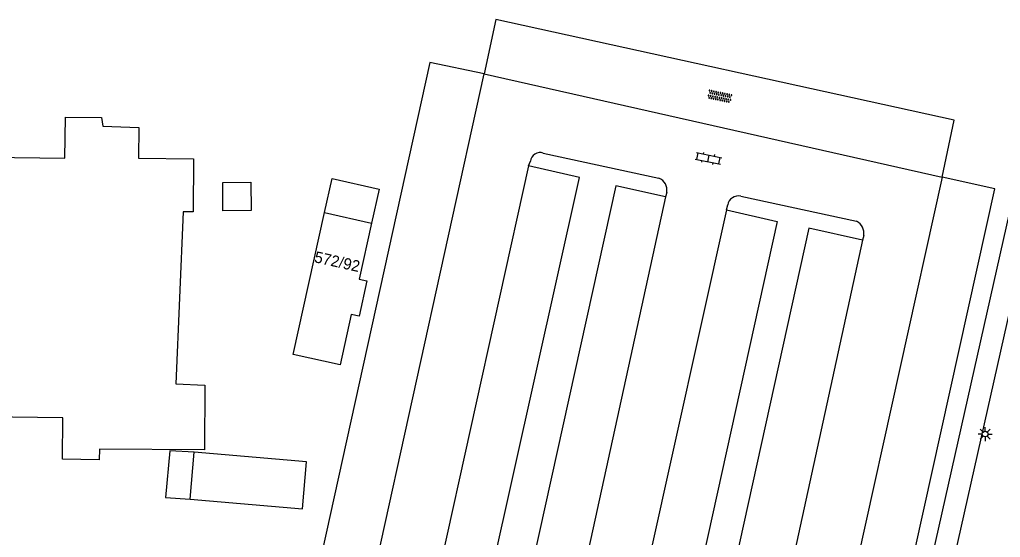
# Model space of a CAD drawing. Extents: x 124000 to 129000, y 395500 to 397503.
# Drawn here: x 128597.6 to 128684.8, y 397036.9 to 397082.9 of the extents above; entities that cross this region are included whole.
import ezdxf

# ---------------------------------------------------------------- set-up
doc = ezdxf.new("R2010")
doc.units = 0
for name, color, linetype in [('gg-anno-huisnummerreeks BGT', 7, 'Continuous'), ('gg-bbg-hoofdgebouw', 7, 'Continuous'), ('gg-bbg-luifel en loopbrug', 7, 'Continuous'), ('gg-bbg-overig bouwwerk', 7, 'Continuous'), ('gg-knt-verharding', 7, 'Continuous'), ('gt-symb-klinker verharding', 7, 'Continuous'), ('gt-symb-lichtmast', 7, 'Continuous'), ('gt-symb-overige verharding', 7, 'Continuous')]:
    doc.layers.add(name, color=color, linetype=linetype)

# ---------------------------------------------------------------- blocks, each defined once
blk = doc.blocks.new('gt0-LMAST')
at = {"layer": 'gt-symb-lichtmast'}
for p, q in [((-0.182, 0.173), (-0.447, 0.438)), ((-0.005, 0.246), (-0.005, 0.621)), ((0.172, 0.173), (0.437, 0.438)), ((-0.255, -0.004), (-0.63, -0.004)), ((-0.182, -0.181), (-0.447, -0.446)), ((-0.005, -0.254), (-0.005, -0.629)), ((0.437, -0.446), (0.172, -0.181)), ((0.245, -0.004), (0.62, -0.004))]:
    blk.add_line(p, q, dxfattribs=at)
blk.add_circle((-0.005, -0.004), 0.25, dxfattribs=at)
blk = doc.blocks.new('gt0-KL1')
at = {"layer": 'gt-symb-klinker verharding'}
for p, q in [((-1.15, 0.3), (1.15, 0.3)), ((-1, -0.3), (-1, 0.3)), ((-0.5, 0.3), (-0.5, 0.45)), ((0, -0.3), (0, 0.3)), ((0.5, 0.3), (0.5, 0.45)), ((1, -0.3), (1, 0.3)), ((-1.15, -0.3), (1.15, -0.3)), ((-0.5, -0.45), (-0.5, -0.3)), ((0.5, -0.45), (0.5, -0.3))]:
    blk.add_line(p, q, dxfattribs=at)
blk = doc.blocks.new('gt0-OVH')
at = {"layer": 'gt-symb-overige verharding'}
for points in [[(-0.972, 0.298), (-0.967, 0.308), (-0.965, 0.319), (-0.966, 0.33), (-0.971, 0.34), (-0.978, 0.348), (-0.988, 0.353), (-0.999, 0.355), (-1.01, 0.354), (-1.02, 0.349), (-1.028, 0.342), (-1.033, 0.332), (-1.035, 0.321), (-1.034, 0.31), (-1.029, 0.3), (-1.022, 0.292), (-1.012, 0.287), (-1.001, 0.285), (-0.99, 0.286), (-0.98, 0.291)], [(-0.872, 0.106), (-0.867, 0.116), (-0.865, 0.126), (-0.866, 0.137), (-0.871, 0.147), (-0.878, 0.156), (-0.888, 0.161), (-0.899, 0.163), (-0.91, 0.162), (-0.92, 0.157), (-0.928, 0.15), (-0.933, 0.14), (-0.935, 0.129), (-0.934, 0.118), (-0.929, 0.108), (-0.922, 0.1), (-0.912, 0.095), (-0.901, 0.092), (-0.89, 0.094), (-0.88, 0.098)], [(-0.772, 0.298), (-0.767, 0.308), (-0.765, 0.319), (-0.766, 0.33), (-0.771, 0.34), (-0.778, 0.348), (-0.788, 0.353), (-0.799, 0.355), (-0.81, 0.354), (-0.82, 0.349), (-0.828, 0.342), (-0.833, 0.332), (-0.835, 0.321), (-0.834, 0.31), (-0.829, 0.3), (-0.822, 0.292), (-0.812, 0.287), (-0.801, 0.285), (-0.79, 0.286), (-0.78, 0.291)], [(-0.672, 0.106), (-0.667, 0.116), (-0.665, 0.126), (-0.666, 0.137), (-0.671, 0.147), (-0.678, 0.156), (-0.688, 0.161), (-0.699, 0.163), (-0.71, 0.162), (-0.72, 0.157), (-0.728, 0.15), (-0.733, 0.14), (-0.735, 0.129), (-0.734, 0.118), (-0.729, 0.108), (-0.722, 0.1), (-0.712, 0.095), (-0.701, 0.092), (-0.69, 0.094), (-0.68, 0.098)], [(-0.572, 0.298), (-0.567, 0.308), (-0.565, 0.319), (-0.566, 0.33), (-0.571, 0.34), (-0.578, 0.348), (-0.588, 0.353), (-0.599, 0.355), (-0.61, 0.354), (-0.62, 0.349), (-0.628, 0.342), (-0.633, 0.332), (-0.635, 0.321), (-0.634, 0.31), (-0.629, 0.3), (-0.622, 0.292), (-0.612, 0.287), (-0.601, 0.285), (-0.59, 0.286), (-0.58, 0.291)], [(-0.472, 0.106), (-0.467, 0.116), (-0.465, 0.126), (-0.466, 0.137), (-0.471, 0.147), (-0.478, 0.156), (-0.488, 0.161), (-0.499, 0.163), (-0.51, 0.162), (-0.52, 0.157), (-0.528, 0.15), (-0.533, 0.14), (-0.535, 0.129), (-0.534, 0.118), (-0.529, 0.108), (-0.522, 0.1), (-0.512, 0.095), (-0.501, 0.092), (-0.49, 0.094), (-0.48, 0.098)], [(-0.372, 0.298), (-0.367, 0.308), (-0.365, 0.319), (-0.366, 0.33), (-0.371, 0.34), (-0.378, 0.348), (-0.388, 0.353), (-0.399, 0.355), (-0.41, 0.354), (-0.42, 0.349), (-0.428, 0.342), (-0.433, 0.332), (-0.435, 0.321), (-0.434, 0.31), (-0.429, 0.3), (-0.422, 0.292), (-0.412, 0.287), (-0.401, 0.285), (-0.39, 0.286), (-0.38, 0.291)], [(-0.272, 0.106), (-0.267, 0.116), (-0.265, 0.126), (-0.266, 0.137), (-0.271, 0.147), (-0.278, 0.156), (-0.288, 0.161), (-0.299, 0.163), (-0.31, 0.162), (-0.32, 0.157), (-0.328, 0.15), (-0.333, 0.14), (-0.335, 0.129), (-0.334, 0.118), (-0.329, 0.108), (-0.322, 0.1), (-0.312, 0.095), (-0.301, 0.092), (-0.29, 0.094), (-0.28, 0.098)], [(-0.172, 0.298), (-0.167, 0.308), (-0.165, 0.319), (-0.166, 0.33), (-0.171, 0.34), (-0.178, 0.348), (-0.188, 0.353), (-0.199, 0.355), (-0.21, 0.354), (-0.22, 0.349), (-0.228, 0.342), (-0.233, 0.332), (-0.235, 0.321), (-0.234, 0.31), (-0.229, 0.3), (-0.222, 0.292), (-0.212, 0.287), (-0.201, 0.285), (-0.19, 0.286), (-0.18, 0.291)], [(-0.072, 0.106), (-0.067, 0.116), (-0.065, 0.126), (-0.066, 0.137), (-0.071, 0.147), (-0.078, 0.156), (-0.088, 0.161), (-0.099, 0.163), (-0.11, 0.162), (-0.12, 0.157), (-0.128, 0.15), (-0.133, 0.14), (-0.135, 0.129), (-0.134, 0.118), (-0.129, 0.108), (-0.122, 0.1), (-0.112, 0.095), (-0.101, 0.092), (-0.09, 0.094), (-0.08, 0.098)], [(0.028, 0.298), (0.033, 0.308), (0.035, 0.319), (0.034, 0.33), (0.029, 0.34), (0.022, 0.348), (0.012, 0.353), (0.001, 0.355), (-0.01, 0.354), (-0.02, 0.349), (-0.028, 0.342), (-0.033, 0.332), (-0.035, 0.321), (-0.034, 0.31), (-0.029, 0.3), (-0.022, 0.292), (-0.012, 0.287), (-0.001, 0.285), (0.01, 0.286), (0.02, 0.291)], [(0.128, 0.106), (0.133, 0.116), (0.135, 0.126), (0.134, 0.137), (0.129, 0.147), (0.122, 0.156), (0.112, 0.161), (0.101, 0.163), (0.09, 0.162), (0.08, 0.157), (0.072, 0.15), (0.067, 0.14), (0.065, 0.129), (0.066, 0.118), (0.071, 0.108), (0.078, 0.1), (0.088, 0.095), (0.099, 0.092), (0.11, 0.094), (0.12, 0.098)], [(0.228, 0.298), (0.233, 0.308), (0.235, 0.319), (0.234, 0.33), (0.229, 0.34), (0.222, 0.348), (0.212, 0.353), (0.201, 0.355), (0.19, 0.354), (0.18, 0.349), (0.172, 0.342), (0.167, 0.332), (0.165, 0.321), (0.166, 0.31), (0.171, 0.3), (0.178, 0.292), (0.188, 0.287), (0.199, 0.285), (0.21, 0.286), (0.22, 0.291)], [(0.328, 0.106), (0.333, 0.116), (0.335, 0.126), (0.334, 0.137), (0.329, 0.147), (0.322, 0.156), (0.312, 0.161), (0.301, 0.163), (0.29, 0.162), (0.28, 0.157), (0.272, 0.15), (0.267, 0.14), (0.265, 0.129), (0.266, 0.118), (0.271, 0.108), (0.278, 0.1), (0.288, 0.095), (0.299, 0.092), (0.31, 0.094), (0.32, 0.098)], [(0.428, 0.298), (0.433, 0.308), (0.435, 0.319), (0.434, 0.33), (0.429, 0.34), (0.422, 0.348), (0.412, 0.353), (0.401, 0.355), (0.39, 0.354), (0.38, 0.349), (0.372, 0.342), (0.367, 0.332), (0.365, 0.321), (0.366, 0.31), (0.371, 0.3), (0.378, 0.292), (0.388, 0.287), (0.399, 0.285), (0.41, 0.286), (0.42, 0.291)], [(0.528, 0.106), (0.533, 0.116), (0.535, 0.126), (0.534, 0.137), (0.529, 0.147), (0.522, 0.156), (0.512, 0.161), (0.501, 0.163), (0.49, 0.162), (0.48, 0.157), (0.472, 0.15), (0.467, 0.14), (0.465, 0.129), (0.466, 0.118), (0.471, 0.108), (0.478, 0.1), (0.488, 0.095), (0.499, 0.092), (0.51, 0.094), (0.52, 0.098)], [(0.628, 0.298), (0.633, 0.308), (0.635, 0.319), (0.634, 0.33), (0.629, 0.34), (0.622, 0.348), (0.612, 0.353), (0.601, 0.355), (0.59, 0.354), (0.58, 0.349), (0.572, 0.342), (0.567, 0.332), (0.565, 0.321), (0.566, 0.31), (0.571, 0.3), (0.578, 0.292), (0.588, 0.287), (0.599, 0.285), (0.61, 0.286), (0.62, 0.291)], [(0.728, 0.106), (0.733, 0.116), (0.735, 0.126), (0.734, 0.137), (0.729, 0.147), (0.722, 0.156), (0.712, 0.161), (0.701, 0.163), (0.69, 0.162), (0.68, 0.157), (0.672, 0.15), (0.667, 0.14), (0.665, 0.129), (0.666, 0.118), (0.671, 0.108), (0.678, 0.1), (0.688, 0.095), (0.699, 0.092), (0.71, 0.094), (0.72, 0.098)], [(0.828, 0.298), (0.833, 0.308), (0.835, 0.319), (0.834, 0.33), (0.829, 0.34), (0.822, 0.348), (0.812, 0.353), (0.801, 0.355), (0.79, 0.354), (0.78, 0.349), (0.772, 0.342), (0.767, 0.332), (0.765, 0.321), (0.766, 0.31), (0.771, 0.3), (0.778, 0.292), (0.788, 0.287), (0.799, 0.285), (0.81, 0.286), (0.82, 0.291)], [(0.928, 0.106), (0.933, 0.116), (0.935, 0.126), (0.934, 0.137), (0.929, 0.147), (0.922, 0.156), (0.912, 0.161), (0.901, 0.163), (0.89, 0.162), (0.88, 0.157), (0.872, 0.15), (0.867, 0.14), (0.865, 0.129), (0.866, 0.118), (0.871, 0.108), (0.878, 0.1), (0.888, 0.095), (0.899, 0.092), (0.91, 0.094), (0.92, 0.098)], [(1.028, 0.298), (1.033, 0.308), (1.035, 0.319), (1.034, 0.33), (1.029, 0.34), (1.022, 0.348), (1.012, 0.353), (1.001, 0.355), (0.99, 0.354), (0.98, 0.349), (0.972, 0.342), (0.967, 0.332), (0.965, 0.321), (0.966, 0.31), (0.971, 0.3), (0.978, 0.292), (0.988, 0.287), (0.999, 0.285), (1.01, 0.286), (1.02, 0.291)], [(-0.972, -0.142), (-0.967, -0.132), (-0.965, -0.121), (-0.966, -0.11), (-0.971, -0.1), (-0.978, -0.092), (-0.988, -0.087), (-0.999, -0.085), (-1.01, -0.086), (-1.02, -0.091), (-1.028, -0.098), (-1.033, -0.108), (-1.035, -0.119), (-1.034, -0.13), (-1.029, -0.14), (-1.022, -0.148), (-1.012, -0.153), (-1.001, -0.155), (-0.99, -0.154), (-0.98, -0.149)], [(-0.872, -0.334), (-0.867, -0.324), (-0.865, -0.314), (-0.866, -0.303), (-0.871, -0.293), (-0.878, -0.284), (-0.888, -0.279), (-0.899, -0.277), (-0.91, -0.278), (-0.92, -0.283), (-0.928, -0.29), (-0.933, -0.3), (-0.935, -0.311), (-0.934, -0.322), (-0.929, -0.332), (-0.922, -0.34), (-0.912, -0.345), (-0.901, -0.348), (-0.89, -0.346), (-0.88, -0.342)], [(-0.772, -0.142), (-0.767, -0.132), (-0.765, -0.121), (-0.766, -0.11), (-0.771, -0.1), (-0.778, -0.092), (-0.788, -0.087), (-0.799, -0.085), (-0.81, -0.086), (-0.82, -0.091), (-0.828, -0.098), (-0.833, -0.108), (-0.835, -0.119), (-0.834, -0.13), (-0.829, -0.14), (-0.822, -0.148), (-0.812, -0.153), (-0.801, -0.155), (-0.79, -0.154), (-0.78, -0.149)], [(-0.672, -0.334), (-0.667, -0.324), (-0.665, -0.314), (-0.666, -0.303), (-0.671, -0.293), (-0.678, -0.284), (-0.688, -0.279), (-0.699, -0.277), (-0.71, -0.278), (-0.72, -0.283), (-0.728, -0.29), (-0.733, -0.3), (-0.735, -0.311), (-0.734, -0.322), (-0.729, -0.332), (-0.722, -0.34), (-0.712, -0.345), (-0.701, -0.348), (-0.69, -0.346), (-0.68, -0.342)], [(-0.572, -0.142), (-0.567, -0.132), (-0.565, -0.121), (-0.566, -0.11), (-0.571, -0.1), (-0.578, -0.092), (-0.588, -0.087), (-0.599, -0.085), (-0.61, -0.086), (-0.62, -0.091), (-0.628, -0.098), (-0.633, -0.108), (-0.635, -0.119), (-0.634, -0.13), (-0.629, -0.14), (-0.622, -0.148), (-0.612, -0.153), (-0.601, -0.155), (-0.59, -0.154), (-0.58, -0.149)], [(-0.472, -0.334), (-0.467, -0.324), (-0.465, -0.314), (-0.466, -0.303), (-0.471, -0.293), (-0.478, -0.284), (-0.488, -0.279), (-0.499, -0.277), (-0.51, -0.278), (-0.52, -0.283), (-0.528, -0.29), (-0.533, -0.3), (-0.535, -0.311), (-0.534, -0.322), (-0.529, -0.332), (-0.522, -0.34), (-0.512, -0.345), (-0.501, -0.348), (-0.49, -0.346), (-0.48, -0.342)], [(-0.372, -0.142), (-0.367, -0.132), (-0.365, -0.121), (-0.366, -0.11), (-0.371, -0.1), (-0.378, -0.092), (-0.388, -0.087), (-0.399, -0.085), (-0.41, -0.086), (-0.42, -0.091), (-0.428, -0.098), (-0.433, -0.108), (-0.435, -0.119), (-0.434, -0.13), (-0.429, -0.14), (-0.422, -0.148), (-0.412, -0.153), (-0.401, -0.155), (-0.39, -0.154), (-0.38, -0.149)], [(-0.272, -0.334), (-0.267, -0.324), (-0.265, -0.314), (-0.266, -0.303), (-0.271, -0.293), (-0.278, -0.284), (-0.288, -0.279), (-0.299, -0.277), (-0.31, -0.278), (-0.32, -0.283), (-0.328, -0.29), (-0.333, -0.3), (-0.335, -0.311), (-0.334, -0.322), (-0.329, -0.332), (-0.322, -0.34), (-0.312, -0.345), (-0.301, -0.348), (-0.29, -0.346), (-0.28, -0.342)], [(-0.172, -0.142), (-0.167, -0.132), (-0.165, -0.121), (-0.166, -0.11), (-0.171, -0.1), (-0.178, -0.092), (-0.188, -0.087), (-0.199, -0.085), (-0.21, -0.086), (-0.22, -0.091), (-0.228, -0.098), (-0.233, -0.108), (-0.235, -0.119), (-0.234, -0.13), (-0.229, -0.14), (-0.222, -0.148), (-0.212, -0.153), (-0.201, -0.155), (-0.19, -0.154), (-0.18, -0.149)], [(-0.072, -0.334), (-0.067, -0.324), (-0.065, -0.314), (-0.066, -0.303), (-0.071, -0.293), (-0.078, -0.284), (-0.088, -0.279), (-0.099, -0.277), (-0.11, -0.278), (-0.12, -0.283), (-0.128, -0.29), (-0.133, -0.3), (-0.135, -0.311), (-0.134, -0.322), (-0.129, -0.332), (-0.122, -0.34), (-0.112, -0.345), (-0.101, -0.348), (-0.09, -0.346), (-0.08, -0.342)], [(0.028, -0.142), (0.033, -0.132), (0.035, -0.121), (0.034, -0.11), (0.029, -0.1), (0.022, -0.092), (0.012, -0.087), (0.001, -0.085), (-0.01, -0.086), (-0.02, -0.091), (-0.028, -0.098), (-0.033, -0.108), (-0.035, -0.119), (-0.034, -0.13), (-0.029, -0.14), (-0.022, -0.148), (-0.012, -0.153), (-0.001, -0.155), (0.01, -0.154), (0.02, -0.149)], [(0.128, -0.334), (0.133, -0.324), (0.135, -0.314), (0.134, -0.303), (0.129, -0.293), (0.122, -0.284), (0.112, -0.279), (0.101, -0.277), (0.09, -0.278), (0.08, -0.283), (0.072, -0.29), (0.067, -0.3), (0.065, -0.311), (0.066, -0.322), (0.071, -0.332), (0.078, -0.34), (0.088, -0.345), (0.099, -0.348), (0.11, -0.346), (0.12, -0.342)], [(0.228, -0.142), (0.233, -0.132), (0.235, -0.121), (0.234, -0.11), (0.229, -0.1), (0.222, -0.092), (0.212, -0.087), (0.201, -0.085), (0.19, -0.086), (0.18, -0.091), (0.172, -0.098), (0.167, -0.108), (0.165, -0.119), (0.166, -0.13), (0.171, -0.14), (0.178, -0.148), (0.188, -0.153), (0.199, -0.155), (0.21, -0.154), (0.22, -0.149)], [(0.328, -0.334), (0.333, -0.324), (0.335, -0.314), (0.334, -0.303), (0.329, -0.293), (0.322, -0.284), (0.312, -0.279), (0.301, -0.277), (0.29, -0.278), (0.28, -0.283), (0.272, -0.29), (0.267, -0.3), (0.265, -0.311), (0.266, -0.322), (0.271, -0.332), (0.278, -0.34), (0.288, -0.345), (0.299, -0.348), (0.31, -0.346), (0.32, -0.342)], [(0.428, -0.142), (0.433, -0.132), (0.435, -0.121), (0.434, -0.11), (0.429, -0.1), (0.422, -0.092), (0.412, -0.087), (0.401, -0.085), (0.39, -0.086), (0.38, -0.091), (0.372, -0.098), (0.367, -0.108), (0.365, -0.119), (0.366, -0.13), (0.371, -0.14), (0.378, -0.148), (0.388, -0.153), (0.399, -0.155), (0.41, -0.154), (0.42, -0.149)], [(0.528, -0.334), (0.533, -0.324), (0.535, -0.314), (0.534, -0.303), (0.529, -0.293), (0.522, -0.284), (0.512, -0.279), (0.501, -0.277), (0.49, -0.278), (0.48, -0.283), (0.472, -0.29), (0.467, -0.3), (0.465, -0.311), (0.466, -0.322), (0.471, -0.332), (0.478, -0.34), (0.488, -0.345), (0.499, -0.348), (0.51, -0.346), (0.52, -0.342)], [(0.628, -0.142), (0.633, -0.132), (0.635, -0.121), (0.634, -0.11), (0.629, -0.1), (0.622, -0.092), (0.612, -0.087), (0.601, -0.085), (0.59, -0.086), (0.58, -0.091), (0.572, -0.098), (0.567, -0.108), (0.565, -0.119), (0.566, -0.13), (0.571, -0.14), (0.578, -0.148), (0.588, -0.153), (0.599, -0.155), (0.61, -0.154), (0.62, -0.149)], [(0.728, -0.334), (0.733, -0.324), (0.735, -0.314), (0.734, -0.303), (0.729, -0.293), (0.722, -0.284), (0.712, -0.279), (0.701, -0.277), (0.69, -0.278), (0.68, -0.283), (0.672, -0.29), (0.667, -0.3), (0.665, -0.311), (0.666, -0.322), (0.671, -0.332), (0.678, -0.34), (0.688, -0.345), (0.699, -0.348), (0.71, -0.346), (0.72, -0.342)], [(0.828, -0.142), (0.833, -0.132), (0.835, -0.121), (0.834, -0.11), (0.829, -0.1), (0.822, -0.092), (0.812, -0.087), (0.801, -0.085), (0.79, -0.086), (0.78, -0.091), (0.772, -0.098), (0.767, -0.108), (0.765, -0.119), (0.766, -0.13), (0.771, -0.14), (0.778, -0.148), (0.788, -0.153), (0.799, -0.155), (0.81, -0.154), (0.82, -0.149)], [(0.928, -0.334), (0.933, -0.324), (0.935, -0.314), (0.934, -0.303), (0.929, -0.293), (0.922, -0.284), (0.912, -0.279), (0.901, -0.277), (0.89, -0.278), (0.88, -0.283), (0.872, -0.29), (0.867, -0.3), (0.865, -0.311), (0.866, -0.322), (0.871, -0.332), (0.878, -0.34), (0.888, -0.345), (0.899, -0.348), (0.91, -0.346), (0.92, -0.342)], [(1.028, -0.142), (1.033, -0.132), (1.035, -0.121), (1.034, -0.11), (1.029, -0.1), (1.022, -0.092), (1.012, -0.087), (1.001, -0.085), (0.99, -0.086), (0.98, -0.091), (0.972, -0.098), (0.967, -0.108), (0.965, -0.119), (0.966, -0.13), (0.971, -0.14), (0.978, -0.148), (0.988, -0.153), (0.999, -0.155), (1.01, -0.154), (1.02, -0.149)]]:
    blk.add_lwpolyline(points, close=True, dxfattribs=at)

msp = doc.modelspace()

# ---------------------------------------------------------------- linework, layer by layer
at = {"layer": 'gg-bbg-hoofdgebouw'}
msp.add_line((128624.708, 397065.774), (128628.899, 397064.837), dxfattribs=at)
for points in [[(128593.441, 397057.708), (128594.83, 397058.22), (128594.83, 397058.52), (128593.66, 397061.68), (128594.84, 397062.12), (128594.85, 397062.5), (128593.68, 397065.55), (128594.86, 397065.98), (128594.88, 397070.7), (128601.59, 397070.63), (128601.65, 397074.25), (128604.87, 397074.23), (128604.97, 397073.46), (128608.2, 397073.34), (128608.15, 397070.61), (128613.04, 397070.56), (128613.01, 397065.85), (128612.14, 397065.86), (128611.49, 397050.56), (128614.07, 397050.45), (128614.017, 397044.688), (128604.678, 397044.746), (128604.661, 397043.813), (128601.403, 397043.85)], [(128628.899, 397064.837), (128627.78, 397059.854), (128628.473, 397059.699), (128627.776, 397056.578), (128627.083, 397056.73), (128626.101, 397052.25), (128621.906, 397053.17), (128624.708, 397065.774)], [(128601.403, 397043.85), (128601.434, 397047.544), (128594.664, 397047.613), (128594.674, 397048.609)]]:
    msp.add_lwpolyline(points, dxfattribs=at)
at = {"layer": 'gg-bbg-luifel en loopbrug'}
msp.add_line((128612.766, 397040.301), (128613.108, 397044.473), dxfattribs=at)
for points in [[(128624.708, 397065.774), (128625.382, 397068.806), (128629.579, 397067.866), (128628.899, 397064.837)], [(128615.647, 397068.446), (128618.147, 397068.47), (128618.171, 397065.971), (128615.672, 397065.946), (128615.647, 397068.446)], [(128613.108, 397044.473), (128610.937, 397044.6), (128610.559, 397040.459), (128612.766, 397040.301)]]:
    msp.add_lwpolyline(points, dxfattribs=at)
at = {"layer": 'gg-bbg-overig bouwwerk'}
msp.add_lwpolyline([(128612.766, 397040.301), (128622.748, 397039.464), (128623.09, 397043.636), (128613.108, 397044.473)], dxfattribs=at)
at = {"layer": 'gg-knt-verharding'}
for p, q in [((128622.238, 397002.586), (128638.898, 397078.098)), ((128638.898, 397078.098), (128679.659, 397068.916)), ((128644.17, 397071.067), (128654.443, 397068.828)), ((128642.852, 397069.941), (128629.245, 397008.399)), ((128642.852, 397069.941), (128643.027, 397070.344)), ((128679.659, 397068.916), (128663.031, 396993.858)), ((128655.044, 397067.188), (128641.57, 397005.728)), ((128655.143, 397067.576), (128655.044, 397067.188)), ((128661.733, 397067.226), (128672.034, 397065.006)), ((128660.451, 397066.009), (128660.571, 397066.468)), ((128660.451, 397066.009), (128646.831, 397004.575)), ((128672.677, 397063.75), (128672.574, 397063.329)), ((128672.574, 397063.329), (128659.149, 397001.909))]:
    msp.add_line(p, q, dxfattribs=at)
for points in [[(128679.659, 397068.916), (128680.718, 397074), (128639.948, 397082.928), (128638.898, 397078.098)], [(128638.898, 397078.098), (128634.061, 397079.128), (128617.446, 397003.66), (128622.238, 397002.586)], [(128629.245, 397008.399), (128633.727, 397007.534), (128647.392, 397068.889), (128642.852, 397069.941)], [(128686.511, 397069.681), (128667.595, 396985.589), (128652.479, 396988.984), (128654.018, 396995.755)], [(128663.031, 396993.858), (128667.707, 396992.787), (128684.347, 397067.891), (128679.659, 397068.916)], [(128688.393, 397069.285), (128669.481, 396985.175), (128671.648, 396984.691)], [(128655.044, 397067.188), (128650.608, 397068.169), (128637.052, 397006.717), (128641.57, 397005.728)], [(128660.451, 397066.009), (128664.969, 397064.99), (128651.415, 397003.572), (128646.831, 397004.575)], [(128672.574, 397063.329), (128667.801, 397064.399), (128654.244, 397002.961), (128659.149, 397001.909)]]:
    msp.add_lwpolyline(points, dxfattribs=at)
for centre, radius, start, end in [((128643.881, 397070.259), 0.858, 70.32938, 174.30108), ((128654.089, 397067.808), 1.079, 347.56688, 70.85271), ((128661.503, 397066.309), 0.945, 75.90636, 170.32836), ((128671.5, 397063.94), 1.192, 350.81739, 63.4023)]:
    msp.add_arc(centre, radius, start, end, dxfattribs=at)

# ---------------------------------------------------------------- block references
at = {"layer": 'gt-symb-klinker verharding', "rotation": -11.534620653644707}
msp.add_blockref('gt0-KL1', (128658.855, 397070.593), dxfattribs=at)
at = {"layer": 'gt-symb-lichtmast'}
msp.add_blockref('gt0-LMAST', (128683.476, 397046.098), dxfattribs=at)
at = {"layer": 'gt-symb-overige verharding', "rotation": -11.65840162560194}
msp.add_blockref('gt0-OVH', (128659.862, 397076.106), dxfattribs=at)

# ---------------------------------------------------------------- texts
at = {"layer": 'gg-anno-huisnummerreeks BGT'}
msp.add_text('572/92', height=1, rotation=347.4, dxfattribs=at).set_placement((128623.737, 397061.38))

doc.saveas('drawing.dxf')
